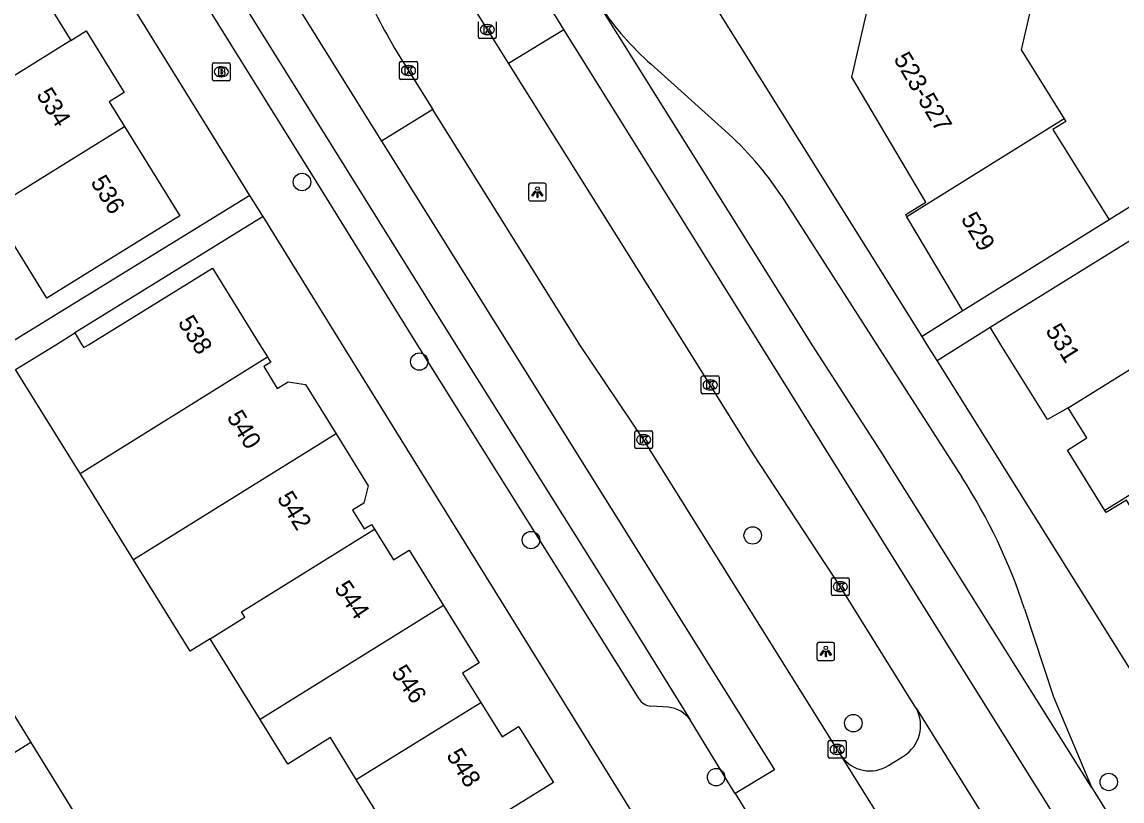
# Model space of a CAD drawing. Extents: x 157767 to 159171, y 387842 to 389425.
# Drawn here: x 158542.4 to 158604.2, y 388224.4 to 388268.1 of the extents above; entities that cross this region are included whole.
import ezdxf

# ---------------------------------------------------------------- set-up
doc = ezdxf.new("R2010")
doc.units = 0
for name, color, linetype in [('IMGEO_Boom', 7, 'Continuous'), ('IMGEO_Brandkraan', 7, 'Continuous'), ('IMGEO_Kolk', 7, 'Continuous'), ('IMGEO_Lichtpunt', 7, 'Continuous'), ('IMGEO_Pand', 7, 'Continuous'), ('IMGEO_Pand_nummerreeks', 7, 'Continuous'), ('IMGEO_Rijbaan_lokaal_gesloten', 7, 'Continuous'), ('IMGEO_Rijbaan_lokaal_open', 7, 'Continuous'), ('IMGEO_Voetpad_open', 7, 'Continuous')]:
    doc.layers.add(name, color=color, linetype=linetype)

msp = doc.modelspace()

# ---------------------------------------------------------------- linework, layer by layer
at = {"layer": 'IMGEO_Boom'}
for centre in [(158558.163, 388259.133), (158564.742, 388249.051), (158571.013, 388239.031), (158583.455, 388239.289), (158589.103, 388228.749), (158581.402, 388225.717), (158603.438, 388225.449)]:
    msp.add_circle(centre, 0.489, dxfattribs=at)
at = {"layer": 'IMGEO_Brandkraan'}
for p, q in [((158553.134, 388264.894), (158553.134, 388265.746)), ((158553.209, 388265.82), (158554.061, 388265.82)), ((158553.622, 388265.6), (158553.647, 388265.6)), ((158554.135, 388265.746), (158554.135, 388264.894)), ((158554.061, 388264.82), (158553.209, 388264.82)), ((158553.645, 388265.04), (158553.62, 388265.04))]:
    msp.add_line(p, q, dxfattribs=at)
for points in [[(158553.134, 388264.894), (158553.134, 388265.746)], [(158553.209, 388265.82), (158554.061, 388265.82)], [(158553.482, 388265.52), (158553.482, 388265.12), (158553.695, 388265.12)], [(158553.713, 388265.52), (158553.482, 388265.52)], [(158553.661, 388265.439), (158553.607, 388265.439), (158553.607, 388265.363)], [(158553.607, 388265.363), (158553.66, 388265.363)], [(158554.135, 388265.746), (158554.135, 388264.894)], [(158554.061, 388264.82), (158553.209, 388264.82)], [(158553.669, 388265.287), (158553.607, 388265.287), (158553.607, 388265.206)], [(158553.607, 388265.206), (158553.669, 388265.206)]]:
    msp.add_lwpolyline(points, dxfattribs=at)
for centre, radius, start, end in [((158553.211, 388265.744), 0.0765, 91.55205, 178.44795), ((158553.211, 388265.744), 0.0765, 91.55205, 178.44795), ((158553.662, 388265.401), 0.0379, 267.82845, 90.93552), ((158553.717, 388265.375), 0.145, 59.4692, 91.53667), ((158553.742, 388265.422), 0.0922, 285.51372, 58.15012), ((158554.059, 388265.744), 0.0765, 1.55205, 88.44795), ((158554.059, 388265.744), 0.0765, 1.55205, 88.44795), ((158553.211, 388264.896), 0.0765, 181.55205, 268.44795), ((158553.211, 388264.896), 0.0765, 181.55205, 268.44795), ((158553.67, 388265.246), 0.0404, 269.87594, 90.50774), ((158553.701, 388265.371), 0.251, 268.66757, 293.53466), ((158553.747, 388265.23), 0.105, 301.31148, 78.98903), ((158554.059, 388264.896), 0.0765, 271.55205, 358.44795), ((158554.059, 388264.896), 0.0765, 271.55205, 358.44795)]:
    msp.add_arc(centre, radius, start, end, dxfattribs=at)
for centre, major_axis, ratio, start_param, end_param in [((158553.621, 388265.32), (-0.387, 0.002), 0.722429, 4.712389, 7.853982), ((158553.646, 388265.32), (-0.39, 0.002), 0.717154, 1.570796, 4.712389)]:
    msp.add_ellipse(centre, major_axis=major_axis, ratio=ratio, start_param=start_param, end_param=end_param, dxfattribs=at)
at = {"layer": 'IMGEO_Kolk'}
for p, q in [((158568.06, 388267.265), (158568.06, 388268.117)), ((158568.548, 388267.971), (158568.573, 388267.971)), ((158569.061, 388268.117), (158569.061, 388267.265)), ((158568.571, 388267.411), (158568.546, 388267.411)), ((158568.987, 388267.191), (158568.135, 388267.191)), ((158563.638, 388264.967), (158563.638, 388265.819)), ((158563.713, 388265.893), (158564.565, 388265.893)), ((158564.126, 388265.673), (158564.151, 388265.673)), ((158564.639, 388265.819), (158564.639, 388264.967)), ((158564.565, 388264.893), (158563.713, 388264.893)), ((158564.149, 388265.113), (158564.124, 388265.113)), ((158580.569, 388247.317), (158580.569, 388248.169)), ((158580.644, 388248.243), (158581.496, 388248.243)), ((158581.57, 388248.169), (158581.57, 388247.317)), ((158581.08, 388247.463), (158581.055, 388247.463)), ((158581.057, 388248.023), (158581.082, 388248.023)), ((158581.496, 388247.243), (158580.644, 388247.243)), ((158576.835, 388244.238), (158576.835, 388245.09)), ((158576.91, 388245.164), (158577.762, 388245.164)), ((158577.836, 388245.09), (158577.836, 388244.238)), ((158577.346, 388244.384), (158577.321, 388244.384)), ((158577.323, 388244.944), (158577.348, 388244.944)), ((158577.762, 388244.164), (158576.91, 388244.164)), ((158587.871, 388235.988), (158587.871, 388236.84)), ((158587.946, 388236.914), (158588.798, 388236.914)), ((158588.359, 388236.694), (158588.384, 388236.694)), ((158588.872, 388236.84), (158588.872, 388235.988)), ((158588.798, 388235.914), (158587.946, 388235.914)), ((158588.382, 388236.134), (158588.357, 388236.134)), ((158587.698, 388226.851), (158587.698, 388227.703)), ((158587.773, 388227.777), (158588.625, 388227.777)), ((158588.699, 388227.703), (158588.699, 388226.851)), ((158588.186, 388227.557), (158588.211, 388227.557)), ((158588.625, 388226.777), (158587.773, 388226.777)), ((158588.209, 388226.997), (158588.184, 388226.997))]:
    msp.add_line(p, q, dxfattribs=at)
for points in [[(158568.06, 388267.265), (158568.06, 388268.117)], [(158568.381, 388267.891), (158568.504, 388267.891), (158568.504, 388267.74), (158568.634, 388267.891), (158568.798, 388267.891), (158568.652, 388267.74), (158568.805, 388267.491), (158568.653, 388267.491), (158568.568, 388267.655), (158568.504, 388267.588), (158568.504, 388267.491), (158568.381, 388267.491), (158568.381, 388267.891)], [(158569.061, 388268.117), (158569.061, 388267.265)], [(158568.987, 388267.191), (158568.135, 388267.191)], [(158563.638, 388264.967), (158563.638, 388265.819)], [(158563.713, 388265.893), (158564.565, 388265.893)], [(158563.959, 388265.593), (158564.082, 388265.593), (158564.082, 388265.442), (158564.212, 388265.593), (158564.376, 388265.593), (158564.23, 388265.442), (158564.383, 388265.193), (158564.231, 388265.193), (158564.146, 388265.357), (158564.082, 388265.29), (158564.082, 388265.193), (158563.959, 388265.193), (158563.959, 388265.593)], [(158564.639, 388265.819), (158564.639, 388264.967)], [(158564.565, 388264.893), (158563.713, 388264.893)], [(158580.569, 388247.317), (158580.569, 388248.169)], [(158580.644, 388248.243), (158581.496, 388248.243)], [(158581.57, 388248.169), (158581.57, 388247.317)], [(158580.89, 388247.943), (158581.013, 388247.943), (158581.013, 388247.792), (158581.143, 388247.943), (158581.307, 388247.943), (158581.161, 388247.792), (158581.314, 388247.543), (158581.162, 388247.543), (158581.077, 388247.707), (158581.013, 388247.64), (158581.013, 388247.543), (158580.89, 388247.543), (158580.89, 388247.943)], [(158581.496, 388247.243), (158580.644, 388247.243)], [(158576.835, 388244.238), (158576.835, 388245.09)], [(158576.91, 388245.164), (158577.762, 388245.164)], [(158577.836, 388245.09), (158577.836, 388244.238)], [(158577.156, 388244.864), (158577.279, 388244.864), (158577.279, 388244.713), (158577.409, 388244.864), (158577.573, 388244.864), (158577.427, 388244.713), (158577.58, 388244.464), (158577.428, 388244.464), (158577.343, 388244.628), (158577.279, 388244.561), (158577.279, 388244.464), (158577.156, 388244.464), (158577.156, 388244.864)], [(158577.762, 388244.164), (158576.91, 388244.164)], [(158587.871, 388235.988), (158587.871, 388236.84)], [(158587.946, 388236.914), (158588.798, 388236.914)], [(158588.192, 388236.614), (158588.315, 388236.614), (158588.315, 388236.463), (158588.445, 388236.614), (158588.609, 388236.614), (158588.463, 388236.463), (158588.616, 388236.214), (158588.464, 388236.214), (158588.379, 388236.378), (158588.315, 388236.311), (158588.315, 388236.214), (158588.192, 388236.214), (158588.192, 388236.614)], [(158588.872, 388236.84), (158588.872, 388235.988)], [(158588.798, 388235.914), (158587.946, 388235.914)], [(158587.698, 388226.851), (158587.698, 388227.703)], [(158587.773, 388227.777), (158588.625, 388227.777)], [(158588.699, 388227.703), (158588.699, 388226.851)], [(158588.019, 388227.477), (158588.142, 388227.477), (158588.142, 388227.326), (158588.272, 388227.477), (158588.436, 388227.477), (158588.29, 388227.326), (158588.443, 388227.077), (158588.291, 388227.077), (158588.206, 388227.241), (158588.142, 388227.174), (158588.142, 388227.077), (158588.019, 388227.077), (158588.019, 388227.477)], [(158588.625, 388226.777), (158587.773, 388226.777)]]:
    msp.add_lwpolyline(points, dxfattribs=at)
for centre, start, end in [((158568.137, 388267.267), 181.55205, 268.44795), ((158568.137, 388267.267), 181.55205, 268.44795), ((158568.985, 388267.267), 271.55205, 358.44795), ((158568.985, 388267.267), 271.55205, 358.44795), ((158563.715, 388265.817), 91.55205, 178.44795), ((158563.715, 388265.817), 91.55205, 178.44795), ((158564.563, 388265.817), 1.55205, 88.44795), ((158564.563, 388265.817), 1.55205, 88.44795), ((158563.715, 388264.969), 181.55205, 268.44795), ((158563.715, 388264.969), 181.55205, 268.44795), ((158564.563, 388264.969), 271.55205, 358.44795), ((158564.563, 388264.969), 271.55205, 358.44795), ((158580.646, 388248.167), 91.55205, 178.44795), ((158580.646, 388248.167), 91.55205, 178.44795), ((158581.494, 388248.167), 1.55205, 88.44795), ((158581.494, 388248.167), 1.55205, 88.44795), ((158580.646, 388247.319), 181.55205, 268.44795), ((158580.646, 388247.319), 181.55205, 268.44795), ((158581.494, 388247.319), 271.55205, 358.44795), ((158581.494, 388247.319), 271.55205, 358.44795), ((158576.912, 388245.088), 91.55205, 178.44795), ((158576.912, 388245.088), 91.55205, 178.44795), ((158577.76, 388245.088), 1.55205, 88.44795), ((158577.76, 388245.088), 1.55205, 88.44795), ((158576.912, 388244.24), 181.55205, 268.44795), ((158576.912, 388244.24), 181.55205, 268.44795), ((158577.76, 388244.24), 271.55205, 358.44795), ((158577.76, 388244.24), 271.55205, 358.44795), ((158587.948, 388236.838), 91.55205, 178.44795), ((158587.948, 388236.838), 91.55205, 178.44795), ((158588.796, 388236.838), 1.55205, 88.44795), ((158588.796, 388236.838), 1.55205, 88.44795), ((158587.948, 388235.99), 181.55205, 268.44795), ((158587.948, 388235.99), 181.55205, 268.44795), ((158588.796, 388235.99), 271.55205, 358.44795), ((158588.796, 388235.99), 271.55205, 358.44795), ((158587.775, 388227.701), 91.55205, 178.44795), ((158587.775, 388227.701), 91.55205, 178.44795), ((158588.623, 388227.701), 1.55205, 88.44795), ((158588.623, 388227.701), 1.55205, 88.44795), ((158587.775, 388226.853), 181.55205, 268.44795), ((158587.775, 388226.853), 181.55205, 268.44795), ((158588.623, 388226.853), 271.55205, 358.44795), ((158588.623, 388226.853), 271.55205, 358.44795)]:
    msp.add_arc(centre, 0.0765, start, end, dxfattribs=at)
for centre, major_axis, ratio, start_param, end_param in [((158568.547, 388267.691), (-0.387, 0.002), 0.722429, 4.712389, 7.853982), ((158568.572, 388267.691), (-0.39, 0.002), 0.717154, 1.570796, 4.712389), ((158564.125, 388265.393), (-0.387, 0.002), 0.722429, 4.712389, 7.853982), ((158564.15, 388265.393), (-0.39, 0.002), 0.717154, 1.570796, 4.712389), ((158581.056, 388247.743), (-0.387, 0.002), 0.722429, 4.712389, 7.853982), ((158581.081, 388247.743), (-0.39, 0.002), 0.717154, 1.570796, 4.712389), ((158577.322, 388244.664), (-0.387, 0.002), 0.722429, 4.712389, 7.853982), ((158577.347, 388244.664), (-0.39, 0.002), 0.717154, 1.570796, 4.712389), ((158588.358, 388236.414), (-0.387, 0.002), 0.722429, 4.712389, 7.853982), ((158588.383, 388236.414), (-0.39, 0.002), 0.717154, 1.570796, 4.712389), ((158588.185, 388227.277), (-0.387, 0.002), 0.722429, 4.712389, 7.853982), ((158588.21, 388227.277), (-0.39, 0.002), 0.717154, 1.570796, 4.712389)]:
    msp.add_ellipse(centre, major_axis=major_axis, ratio=ratio, start_param=start_param, end_param=end_param, dxfattribs=at)
at = {"layer": 'IMGEO_Lichtpunt'}
for p, q in [((158570.875, 388258.969), (158570.875, 388258.162)), ((158570.875, 388258.969), (158570.875, 388258.162)), ((158571.777, 388259.064), (158570.969, 388259.064)), ((158571.777, 388259.064), (158570.969, 388259.064)), ((158571.871, 388258.162), (158571.871, 388258.969)), ((158571.871, 388258.162), (158571.871, 388258.969)), ((158570.969, 388258.068), (158571.777, 388258.068)), ((158570.969, 388258.068), (158571.777, 388258.068)), ((158587.96, 388233.273), (158587.152, 388233.273)), ((158587.96, 388233.273), (158587.152, 388233.273)), ((158587.058, 388233.178), (158587.058, 388232.371)), ((158587.058, 388233.178), (158587.058, 388232.371)), ((158588.054, 388232.371), (158588.054, 388233.178)), ((158588.054, 388232.371), (158588.054, 388233.178)), ((158587.152, 388232.277), (158587.96, 388232.277)), ((158587.152, 388232.277), (158587.96, 388232.277))]:
    msp.add_line(p, q, dxfattribs=at)
for points in [[(158571.249, 388258.633), (158571.288, 388258.605), (158571.1, 388258.343), (158571.062, 388258.37), (158571.249, 388258.633)], [(158571.351, 388258.585), (158571.398, 388258.585), (158571.398, 388258.263), (158571.351, 388258.263), (158571.351, 388258.585)], [(158571.461, 388258.605), (158571.499, 388258.632), (158571.686, 388258.37), (158571.647, 388258.342), (158571.461, 388258.605)], [(158587.432, 388232.842), (158587.471, 388232.814), (158587.283, 388232.552), (158587.245, 388232.579), (158587.432, 388232.842)], [(158587.534, 388232.794), (158587.581, 388232.794), (158587.581, 388232.472), (158587.534, 388232.472), (158587.534, 388232.794)], [(158587.644, 388232.814), (158587.682, 388232.841), (158587.869, 388232.579), (158587.83, 388232.551), (158587.644, 388232.814)]]:
    msp.add_lwpolyline(points, dxfattribs=at)
for centre in [(158571.374, 388258.767), (158587.557, 388232.976)]:
    msp.add_circle(centre, 0.0994, dxfattribs=at)
for centre, start, end in [((158570.969, 388258.969), 90, 180), ((158570.969, 388258.969), 90, 180), ((158571.777, 388258.969), 0, 90), ((158571.777, 388258.969), 0, 90), ((158570.969, 388258.162), 180, 270), ((158570.969, 388258.162), 180, 270), ((158571.777, 388258.162), 270, 0), ((158571.777, 388258.162), 270, 360), ((158587.152, 388233.178), 90, 180), ((158587.152, 388233.178), 90, 180), ((158587.96, 388233.178), 0, 90), ((158587.96, 388233.178), 0, 90), ((158587.152, 388232.371), 180, 270), ((158587.152, 388232.371), 180, 270), ((158587.96, 388232.371), 270, 0), ((158587.96, 388232.371), 270, 360)]:
    msp.add_arc(centre, 0.0946, start, end, dxfattribs=at)
at = {"layer": 'IMGEO_Pand'}
for points in [[(158592.114, 388257.177), (158592.04, 388257.302), (158593.177, 388258.01), (158589.014, 388265.023), (158590.827, 388272.928), (158590.883, 388273.175)], [(158542.176, 388271.955), (158545.192, 388267.087)], [(158598.736, 388271.398), (158599.594, 388271.2), (158598.52, 388266.559), (158600.942, 388262.679)], [(158545.192, 388267.087), (158546.042, 388267.614), (158548.184, 388264.156), (158547.333, 388263.629), (158548.192, 388262.243)], [(158545.192, 388267.087), (158535.793, 388261.248)], [(158600.942, 388262.679), (158592.114, 388257.177)], [(158600.942, 388262.679), (158601.032, 388262.535), (158600.29, 388262.072), (158603.456, 388257.001)], [(158548.192, 388262.243), (158551.299, 388257.228), (158547.049, 388254.595), (158543.84, 388252.607), (158540.73, 388257.628)], [(158540.73, 388257.628), (158548.192, 388262.243)], [(158596.773, 388250.978), (158602.159, 388254.322), (158607.979, 388257.935)], [(158595.252, 388251.892), (158592.114, 388257.177)], [(158603.456, 388257.001), (158600.634, 388255.244), (158595.252, 388251.892)], [(158545.406, 388250.659), (158545.813, 388250), (158545.916, 388249.834), (158546.184, 388250), (158553.133, 388254.304), (158555.799, 388250), (158556.224, 388249.314)], [(158542.091, 388248.605), (158544.342, 388250), (158545.406, 388250.659)], [(158601.152, 388246.463), (158599.991, 388245.796), (158597.38, 388250), (158596.773, 388250.978)], [(158601.152, 388246.463), (158606.849, 388250), (158608.217, 388250.849)], [(158545.703, 388242.774), (158556.224, 388249.314)], [(158556.224, 388249.314), (158556.327, 388249.148), (158556.409, 388249.016), (158556.011, 388248.77), (158556.77, 388247.544), (158557.386, 388247.919), (158558.36, 388247.761), (158560.077, 388244.99)], [(158545.703, 388242.774), (158542.091, 388248.605)], [(158603.226, 388240.688), (158601.117, 388244.084), (158602.209, 388244.762), (158601.152, 388246.463)], [(158611.382, 388245.751), (158603.226, 388240.688)], [(158560.077, 388244.99), (158551.779, 388239.832), (158548.706, 388237.927)], [(158560.077, 388244.99), (158561.88, 388242.078), (158561.634, 388241.107), (158561.002, 388240.713), (158561.656, 388239.657), (158562.059, 388239.907), (158562.223, 388239.643)], [(158548.706, 388237.927), (158545.703, 388242.774)], [(158607.523, 388236.292), (158604.427, 388241.279), (158603.295, 388240.576), (158603.226, 388240.688)], [(158553.002, 388233.489), (158554.958, 388234.701), (158554.774, 388234.999), (158562.223, 388239.643)], [(158562.223, 388239.643), (158563.291, 388237.918), (158564.168, 388238.461), (158566.099, 388235.354)], [(158553.002, 388233.489), (158551.885, 388232.797), (158548.706, 388237.927)], [(158566.099, 388235.354), (158555.814, 388228.948)], [(158566.099, 388235.354), (158568.101, 388232.131), (158567.175, 388231.556), (158568.196, 388229.913)], [(158555.814, 388228.948), (158553.002, 388233.489)], [(158539.942, 388232.504), (158542.941, 388227.664)], [(158561.207, 388225.594), (158568.196, 388229.913)], [(158568.196, 388229.913), (158569.392, 388227.988), (158570.318, 388228.564), (158570.457, 388228.34), (158572.144, 388225.624), (158572.27, 388225.421), (158567.565, 388222.507)], [(158561.207, 388225.594), (158559.755, 388227.937), (158557.36, 388226.453), (158555.814, 388228.948)], [(158542.941, 388227.664), (158538.106, 388224.66)], [(158542.941, 388227.664), (158545.941, 388222.82)], [(158564.061, 388220.986), (158561.207, 388225.594)]]:
    msp.add_lwpolyline(points, dxfattribs=at)
at = {"layer": 'IMGEO_Rijbaan_lokaal_gesloten'}
for points in [[(158537.124, 388300.9), (158538.816, 388298.433), (158540.051, 388296.6), (158543.772, 388291.077), (158548.944, 388283.404), (158561.929, 388262.53), (158562.62, 388261.425)], [(158541.357, 388292.498), (158545.84, 388283.885), (158546.8, 388282.11), (158566.803, 388250), (158575.174, 388236.636), (158579.948, 388228.937)], [(158569.752, 388265.796), (158568.619, 388267.602), (158563.008, 388276.625)], [(158572.859, 388267.7), (158568.193, 388275.268), (158568.773, 388275.618), (158570.384, 388276.621)], [(158602.475, 388225.151), (158590.607, 388244.077), (158586.786, 388250), (158574.917, 388268.972)], [(158569.752, 388265.796), (158572.859, 388267.7)], [(158634.37, 388169.115), (158623.602, 388186.404), (158608.74, 388210.225), (158593.839, 388234.024), (158572.859, 388267.7)], [(158592.625, 388229.587), (158592.522, 388229.752), (158588.375, 388236.411), (158583.489, 388243.878), (158579.661, 388250), (158569.752, 388265.796)], [(158564.255, 388265.206), (158565.51, 388263.197)], [(158565.51, 388263.197), (158562.62, 388261.425)], [(158588.442, 388226.901), (158588.346, 388227.053), (158577.332, 388244.667), (158573.752, 388250), (158565.51, 388263.197)], [(158562.62, 388261.425), (158582.01, 388230.413), (158584.684, 388226.139), (158582.462, 388224.809)], [(158592.625, 388229.587), (158600.436, 388217.063)], [(158582.462, 388224.809), (158582.25, 388225.149), (158579.948, 388228.937)], [(158596.27, 388214.348), (158588.442, 388226.901)], [(158582.462, 388224.809), (158583.071, 388223.836)], [(158602.475, 388225.151), (158607.631, 388216.823)]]:
    msp.add_lwpolyline(points, dxfattribs=at)
msp.add_arc((158597.451, 388286.726), 39.562, 206.37565, 212.95445, dxfattribs=at)
at = {"layer": 'IMGEO_Rijbaan_lokaal_open'}
msp.add_lwpolyline([(158591.078, 388226.379), (158591.922, 388226.906)], dxfattribs=at)
for centre, radius, start, end in [((158590.881, 388228.612), 1.998, 301.3917, 29.22219), ((158590.029, 388227.996), 1.928, 214.61176, 302.98582)]:
    msp.add_arc(centre, radius, start, end, dxfattribs=at)
at = {"layer": 'IMGEO_Voetpad_open'}
for points in [[(158555.243, 388258.379), (158535.956, 388289.514)], [(158577.077, 388230.108), (158564.652, 388250), (158558.949, 388259.176), (158545.212, 388281.281), (158544.279, 388283.073), (158541.037, 388289.104)], [(158592.961, 388250.459), (158579.324, 388272.258)], [(158577.754, 388265.74), (158581.891, 388262.032)], [(158612.68, 388262.76), (158603.456, 388257.001)], [(158555.243, 388258.379), (158527.662, 388241.411)], [(158555.974, 388257.198), (158555.904, 388257.311), (158555.243, 388258.379)], [(158585.054, 388258.368), (158590.42, 388250), (158595.191, 388242.56)], [(158555.974, 388257.198), (158545.406, 388250.659)], [(158578.731, 388220.462), (158560.433, 388250), (158555.974, 388257.198)], [(158595.252, 388251.892), (158592.961, 388250.459)], [(158593.8, 388249.118), (158596.773, 388250.978)], [(158593.8, 388249.118), (158593.248, 388250), (158592.961, 388250.459)], [(158609.939, 388223.32), (158593.8, 388249.118)], [(158598.71, 388235.178), (158600.33, 388230.236), (158602.475, 388225.151)], [(158578.731, 388229.648), (158577.742, 388229.711)]]:
    msp.add_lwpolyline(points, dxfattribs=at)
for centre, radius, start, end in [((158589.798, 388279.173), 18.041, 214.43111, 228.12121), ((158569.153, 388247.838), 19.072, 33.51235, 48.09338), ((158568.279, 388225.201), 32.025, 18.15161, 32.82267), ((158577.797, 388230.558), 0.849, 212.02357, 266.30267), ((158578.515, 388227.881), 1.78, 36.38425, 83.0268)]:
    msp.add_arc(centre, radius, start, end, dxfattribs=at)

# ---------------------------------------------------------------- texts
at = {"layer": 'IMGEO_Pand_nummerreeks'}
for s, rotation, p in [('523-527', 300.69314, (158591.333, 388266.054)), ('534', 301.77703, (158543.224, 388264.036)), ('536', 301.77703, (158546.265, 388259.127)), ('529', 300.69825, (158595.11, 388257.068)), ('538', 301.77568, (158551.167, 388251.252)), ('531', 301.84011, (158599.857, 388250.793)), ('540', 301.77593, (158553.91, 388245.934)), ('542', 301.77603, (158556.729, 388241.382)), ('544', 304.15599, (158559.936, 388236.327)), ('546', 304.15599, (158563.143, 388231.6)), ('548', 301.78176, (158566.23, 388226.946))]:
    msp.add_text(s, height=1, rotation=rotation, dxfattribs=at).set_placement(p)

doc.saveas('drawing.dxf')
